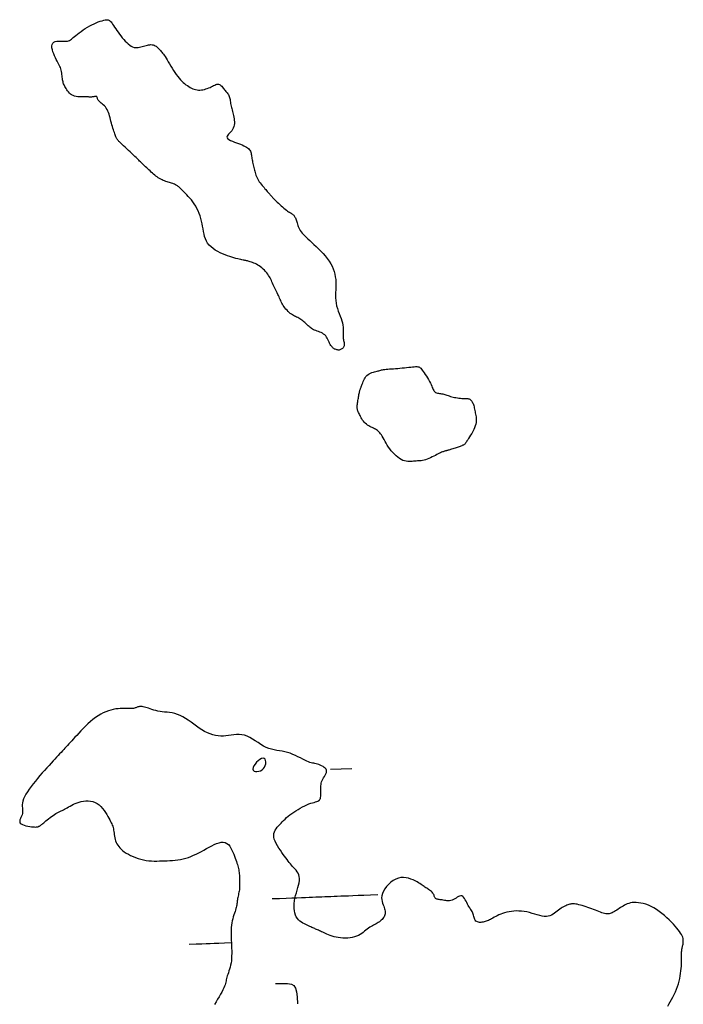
# Model space of a CAD drawing. Header units: millimetres. Extents: x 32690613 to 32693367, y 5343692 to 5344708.
# Tile 780 of 1009: x 32693176 to 32693207, y 5343997 to 5344043. Entities that reach past the tile are written whole.
import ezdxf

# ---------------------------------------------------------------- set-up
doc = ezdxf.new("R2010")
doc.units = ezdxf.units.MM
doc.header["$LTSCALE"] = 20
doc.layers.add('02-DGM_HL_492.50', color=92, linetype='Continuous')
doc.layers.add('02-DGM_HL_493.00', color=102, linetype='Continuous')

msp = doc.modelspace()

# ---------------------------------------------------------------- linework, layer by layer
at = {"layer": '02-DGM_HL_492.50', "elevation": 492.5, "flags": 128}
for points in [[(32693179.702, 5344043.235), (32693179.759, 5344043.244), (32693179.807, 5344043.246), (32693179.848, 5344043.241), (32693179.884, 5344043.229), (32693179.917, 5344043.208), (32693179.948, 5344043.179), (32693179.981, 5344043.141), (32693180.017, 5344043.094), (32693180.057, 5344043.037), (32693180.102, 5344042.972), (32693180.151, 5344042.899), (32693180.203, 5344042.821), (32693180.26, 5344042.739), (32693180.319, 5344042.654), (32693180.381, 5344042.568), (32693180.446, 5344042.481), (32693180.513, 5344042.396), (32693180.582, 5344042.314), (32693180.651, 5344042.236), (32693180.722, 5344042.164), (32693180.793, 5344042.099), (32693180.864, 5344042.042), (32693180.934, 5344041.996), (32693181.002, 5344041.961), (32693181.07, 5344041.938), (32693181.136, 5344041.927), (32693181.2, 5344041.926), (32693181.264, 5344041.931), (32693181.327, 5344041.943), (32693181.389, 5344041.96), (32693181.451, 5344041.978), (32693181.513, 5344041.998), (32693181.575, 5344042.016), (32693181.636, 5344042.033), (32693181.697, 5344042.047), (32693181.756, 5344042.058), (32693181.814, 5344042.065), (32693181.87, 5344042.067), (32693181.923, 5344042.064), (32693181.973, 5344042.055), (32693182.021, 5344042.04), (32693182.065, 5344042.018), (32693182.107, 5344041.992), (32693182.146, 5344041.962), (32693182.183, 5344041.929), (32693182.219, 5344041.893), (32693182.253, 5344041.857), (32693182.286, 5344041.82), (32693182.318, 5344041.784), (32693182.351, 5344041.748), (32693182.384, 5344041.709), (32693182.418, 5344041.666), (32693182.454, 5344041.618), (32693182.493, 5344041.564), (32693182.535, 5344041.501), (32693182.582, 5344041.429), (32693182.633, 5344041.346), (32693182.687, 5344041.254), (32693182.746, 5344041.156), (32693182.807, 5344041.054), (32693182.87, 5344040.95), (32693182.935, 5344040.847), (32693183.001, 5344040.746), (32693183.067, 5344040.652), (32693183.133, 5344040.564), (32693183.199, 5344040.484), (32693183.264, 5344040.411), (32693183.329, 5344040.344), (32693183.394, 5344040.283), (32693183.459, 5344040.227), (32693183.523, 5344040.176), (32693183.588, 5344040.13), (32693183.652, 5344040.087), (32693183.716, 5344040.049), (32693183.781, 5344040.016), (32693183.846, 5344039.987), (32693183.911, 5344039.963), (32693183.977, 5344039.945), (32693184.045, 5344039.932), (32693184.113, 5344039.925), (32693184.182, 5344039.925), (32693184.253, 5344039.93), (32693184.323, 5344039.94), (32693184.393, 5344039.955), (32693184.462, 5344039.974), (32693184.53, 5344039.997), (32693184.595, 5344040.022), (32693184.658, 5344040.049), (32693184.718, 5344040.078), (32693184.775, 5344040.108), (32693184.829, 5344040.135), (32693184.88, 5344040.16), (32693184.929, 5344040.18), (32693184.975, 5344040.195), (32693185.019, 5344040.201), (32693185.061, 5344040.199), (32693185.101, 5344040.186), (32693185.14, 5344040.164), (32693185.176, 5344040.134), (32693185.212, 5344040.099), (32693185.247, 5344040.06), (32693185.281, 5344040.018), (32693185.314, 5344039.976), (32693185.347, 5344039.935), (32693185.379, 5344039.895), (32693185.412, 5344039.858), (32693185.443, 5344039.821), (32693185.472, 5344039.785), (32693185.5, 5344039.748), (32693185.526, 5344039.709), (32693185.548, 5344039.668), (32693185.567, 5344039.623), (32693185.583, 5344039.575), (32693185.596, 5344039.524), (32693185.606, 5344039.469), (32693185.616, 5344039.412), (32693185.624, 5344039.352), (32693185.633, 5344039.292), (32693185.643, 5344039.23), (32693185.655, 5344039.168), (32693185.669, 5344039.106), (32693185.685, 5344039.044), (32693185.702, 5344038.981), (32693185.72, 5344038.917), (32693185.738, 5344038.852), (32693185.756, 5344038.785), (32693185.772, 5344038.716), (32693185.786, 5344038.645), (32693185.798, 5344038.571), (32693185.806, 5344038.496), (32693185.81, 5344038.42), (32693185.809, 5344038.344), (32693185.8, 5344038.269), (32693185.784, 5344038.195), (32693185.76, 5344038.125), (32693185.726, 5344038.059), (32693185.682, 5344037.997), (32693185.632, 5344037.94), (32693185.581, 5344037.886), (32693185.533, 5344037.836), (32693185.493, 5344037.789), (32693185.464, 5344037.744), (32693185.453, 5344037.701), (32693185.463, 5344037.66), (32693185.498, 5344037.619), (32693185.554, 5344037.58), (32693185.628, 5344037.541), (32693185.714, 5344037.504), (32693185.809, 5344037.467), (32693185.907, 5344037.431), (32693186.005, 5344037.396), (32693186.098, 5344037.362), (32693186.182, 5344037.328), (32693186.257, 5344037.295), (32693186.324, 5344037.261), (32693186.382, 5344037.227), (32693186.433, 5344037.192), (32693186.476, 5344037.156), (32693186.513, 5344037.119), (32693186.542, 5344037.079), (32693186.566, 5344037.037), (32693186.585, 5344036.993), (32693186.599, 5344036.947), (32693186.61, 5344036.899), (32693186.619, 5344036.849), (32693186.626, 5344036.797), (32693186.633, 5344036.743), (32693186.641, 5344036.688), (32693186.65, 5344036.631), (32693186.661, 5344036.573), (32693186.673, 5344036.514), (32693186.686, 5344036.454), (32693186.699, 5344036.393), (32693186.714, 5344036.332), (32693186.728, 5344036.27), (32693186.743, 5344036.208), (32693186.758, 5344036.146), (32693186.774, 5344036.085), (32693186.791, 5344036.023), (32693186.809, 5344035.961), (32693186.83, 5344035.899), (32693186.854, 5344035.837), (32693186.881, 5344035.776), (32693186.913, 5344035.715), (32693186.949, 5344035.654), (32693186.988, 5344035.593), (32693187.03, 5344035.534), (32693187.075, 5344035.475), (32693187.12, 5344035.419), (32693187.165, 5344035.365), (32693187.209, 5344035.313), (32693187.251, 5344035.265), (32693187.29, 5344035.219), (32693187.327, 5344035.177), (32693187.361, 5344035.137), (32693187.394, 5344035.1), (32693187.424, 5344035.065), (32693187.453, 5344035.031), (32693187.48, 5344034.999), (32693187.507, 5344034.969), (32693187.533, 5344034.939), (32693187.559, 5344034.909), (32693187.587, 5344034.878), (32693187.616, 5344034.846), (32693187.649, 5344034.811), (32693187.685, 5344034.773), (32693187.727, 5344034.731), (32693187.774, 5344034.685), (32693187.828, 5344034.633), (32693187.887, 5344034.577), (32693187.95, 5344034.518), (32693188.015, 5344034.459), (32693188.081, 5344034.401), (32693188.146, 5344034.345), (32693188.209, 5344034.293), (32693188.269, 5344034.247), (32693188.323, 5344034.208), (32693188.373, 5344034.176), (32693188.418, 5344034.148), (32693188.459, 5344034.123), (32693188.496, 5344034.101), (32693188.529, 5344034.08), (32693188.559, 5344034.059), (32693188.587, 5344034.036), (32693188.611, 5344034.01), (32693188.634, 5344033.982), (32693188.654, 5344033.951), (32693188.673, 5344033.917), (32693188.691, 5344033.88), (32693188.707, 5344033.839), (32693188.723, 5344033.796), (32693188.738, 5344033.749), (32693188.754, 5344033.699), (32693188.77, 5344033.646), (32693188.788, 5344033.59), (32693188.807, 5344033.532), (32693188.83, 5344033.473), (32693188.857, 5344033.413), (32693188.889, 5344033.352), (32693188.925, 5344033.291), (32693188.969, 5344033.23), (32693189.018, 5344033.169), (32693189.074, 5344033.105), (32693189.138, 5344033.039), (32693189.208, 5344032.969), (32693189.286, 5344032.895), (32693189.371, 5344032.815), (32693189.465, 5344032.729), (32693189.566, 5344032.635), (32693189.672, 5344032.535), (32693189.782, 5344032.429), (32693189.892, 5344032.318), (32693190, 5344032.203), (32693190.103, 5344032.085), (32693190.2, 5344031.965), (32693190.287, 5344031.843), (32693190.362, 5344031.721), (32693190.426, 5344031.599), (32693190.479, 5344031.476), (32693190.521, 5344031.352), (32693190.555, 5344031.228), (32693190.579, 5344031.104), (32693190.595, 5344030.98), (32693190.603, 5344030.855), (32693190.605, 5344030.73), (32693190.602, 5344030.605), (32693190.597, 5344030.479), (32693190.592, 5344030.354), (32693190.588, 5344030.229), (32693190.59, 5344030.104), (32693190.598, 5344029.979), (32693190.615, 5344029.855), (32693190.642, 5344029.731), (32693190.678, 5344029.608), (32693190.72, 5344029.486), (32693190.765, 5344029.367), (32693190.81, 5344029.25), (32693190.853, 5344029.137), (32693190.89, 5344029.027), (32693190.92, 5344028.921), (32693190.94, 5344028.821), (32693190.951, 5344028.725), (32693190.956, 5344028.634), (32693190.955, 5344028.548), (32693190.952, 5344028.467), (32693190.948, 5344028.391), (32693190.946, 5344028.32), (32693190.946, 5344028.255), (32693190.951, 5344028.195), (32693190.959, 5344028.14), (32693190.969, 5344028.09), (32693190.98, 5344028.043), (32693190.99, 5344027.999), (32693190.999, 5344027.958), (32693191.003, 5344027.919), (32693191.002, 5344027.882), (32693190.995, 5344027.846), (32693190.983, 5344027.812), (32693190.965, 5344027.779), (32693190.943, 5344027.749), (32693190.918, 5344027.722), (32693190.89, 5344027.698), (32693190.861, 5344027.677), (32693190.83, 5344027.661), (32693190.799, 5344027.65), (32693190.768, 5344027.643), (32693190.737, 5344027.64), (32693190.706, 5344027.641), (32693190.674, 5344027.645), (32693190.643, 5344027.653), (32693190.611, 5344027.663), (32693190.579, 5344027.677), (32693190.547, 5344027.692), (32693190.516, 5344027.711), (32693190.484, 5344027.733), (32693190.453, 5344027.758), (32693190.423, 5344027.788), (32693190.393, 5344027.823), (32693190.364, 5344027.863), (32693190.337, 5344027.909), (32693190.31, 5344027.961), (32693190.284, 5344028.017), (32693190.257, 5344028.077), (32693190.229, 5344028.137), (32693190.197, 5344028.197), (32693190.163, 5344028.255), (32693190.123, 5344028.309), (32693190.077, 5344028.358), (32693190.026, 5344028.399), (32693189.969, 5344028.435), (32693189.908, 5344028.465), (32693189.845, 5344028.491), (32693189.781, 5344028.515), (32693189.718, 5344028.537), (32693189.658, 5344028.559), (32693189.602, 5344028.581), (32693189.55, 5344028.605), (32693189.503, 5344028.63), (32693189.46, 5344028.658), (32693189.419, 5344028.687), (32693189.379, 5344028.718), (32693189.341, 5344028.751), (32693189.302, 5344028.785), (32693189.263, 5344028.822), (32693189.221, 5344028.86), (32693189.178, 5344028.9), (32693189.133, 5344028.94), (32693189.087, 5344028.979), (32693189.04, 5344029.018), (32693188.993, 5344029.055), (32693188.945, 5344029.089), (32693188.897, 5344029.12), (32693188.849, 5344029.148), (32693188.801, 5344029.173), (32693188.752, 5344029.197), (32693188.704, 5344029.22), (32693188.655, 5344029.244), (32693188.606, 5344029.27), (32693188.555, 5344029.3), (32693188.504, 5344029.334), (32693188.452, 5344029.374), (32693188.399, 5344029.419), (32693188.347, 5344029.468), (32693188.296, 5344029.521), (32693188.247, 5344029.576), (32693188.201, 5344029.632), (32693188.158, 5344029.69), (32693188.118, 5344029.748), (32693188.083, 5344029.805), (32693188.053, 5344029.862), (32693188.025, 5344029.919), (32693187.999, 5344029.976), (32693187.974, 5344030.034), (32693187.949, 5344030.092), (32693187.924, 5344030.151), (32693187.898, 5344030.212), (32693187.869, 5344030.274), (32693187.838, 5344030.338), (32693187.806, 5344030.402), (32693187.773, 5344030.468), (32693187.74, 5344030.533), (32693187.707, 5344030.599), (32693187.674, 5344030.665), (32693187.643, 5344030.73), (32693187.613, 5344030.795), (32693187.585, 5344030.858), (32693187.556, 5344030.921), (32693187.527, 5344030.984), (32693187.495, 5344031.046), (32693187.461, 5344031.107), (32693187.424, 5344031.169), (32693187.383, 5344031.23), (32693187.336, 5344031.29), (32693187.285, 5344031.35), (32693187.23, 5344031.408), (32693187.172, 5344031.465), (32693187.111, 5344031.518), (32693187.049, 5344031.568), (32693186.985, 5344031.615), (32693186.921, 5344031.656), (32693186.857, 5344031.693), (32693186.794, 5344031.725), (32693186.732, 5344031.752), (32693186.673, 5344031.776), (32693186.615, 5344031.796), (32693186.561, 5344031.813), (32693186.51, 5344031.827), (32693186.464, 5344031.839), (32693186.422, 5344031.849), (32693186.382, 5344031.857), (32693186.344, 5344031.865), (32693186.306, 5344031.873), (32693186.265, 5344031.881), (32693186.22, 5344031.89), (32693186.169, 5344031.9), (32693186.11, 5344031.913), (32693186.043, 5344031.928), (32693185.966, 5344031.947), (32693185.882, 5344031.968), (32693185.79, 5344031.993), (32693185.692, 5344032.023), (32693185.589, 5344032.056), (32693185.48, 5344032.094), (32693185.368, 5344032.137), (32693185.252, 5344032.186), (32693185.136, 5344032.239), (32693185.02, 5344032.299), (32693184.909, 5344032.364), (32693184.803, 5344032.436), (32693184.706, 5344032.514), (32693184.619, 5344032.599), (32693184.546, 5344032.691), (32693184.487, 5344032.791), (32693184.44, 5344032.896), (32693184.404, 5344033.007), (32693184.376, 5344033.123), (32693184.353, 5344033.242), (32693184.332, 5344033.363), (32693184.311, 5344033.487), (32693184.287, 5344033.611), (32693184.259, 5344033.734), (32693184.226, 5344033.857), (32693184.187, 5344033.979), (32693184.143, 5344034.098), (32693184.094, 5344034.215), (32693184.04, 5344034.328), (32693183.981, 5344034.437), (32693183.917, 5344034.541), (32693183.849, 5344034.64), (32693183.777, 5344034.733), (32693183.703, 5344034.821), (32693183.629, 5344034.902), (32693183.557, 5344034.977), (32693183.489, 5344035.046), (32693183.425, 5344035.108), (32693183.369, 5344035.163), (32693183.32, 5344035.211), (32693183.278, 5344035.253), (32693183.242, 5344035.289), (32693183.21, 5344035.321), (32693183.181, 5344035.348), (32693183.152, 5344035.373), (32693183.124, 5344035.394), (32693183.093, 5344035.414), (32693183.059, 5344035.434), (32693183.022, 5344035.452), (32693182.982, 5344035.47), (32693182.94, 5344035.487), (32693182.894, 5344035.505), (32693182.846, 5344035.522), (32693182.795, 5344035.539), (32693182.742, 5344035.556), (32693182.687, 5344035.573), (32693182.629, 5344035.591), (32693182.571, 5344035.611), (32693182.511, 5344035.632), (32693182.451, 5344035.655), (32693182.391, 5344035.681), (32693182.331, 5344035.71), (32693182.272, 5344035.742), (32693182.214, 5344035.778), (32693182.157, 5344035.817), (32693182.1, 5344035.86), (32693182.045, 5344035.905), (32693181.99, 5344035.952), (32693181.935, 5344036), (32693181.881, 5344036.05), (32693181.827, 5344036.1), (32693181.773, 5344036.15), (32693181.72, 5344036.199), (32693181.667, 5344036.248), (32693181.616, 5344036.295), (32693181.567, 5344036.341), (32693181.521, 5344036.385), (32693181.477, 5344036.427), (32693181.438, 5344036.465), (32693181.401, 5344036.501), (32693181.367, 5344036.535), (32693181.334, 5344036.569), (32693181.299, 5344036.604), (32693181.261, 5344036.642), (32693181.218, 5344036.685), (32693181.169, 5344036.733), (32693181.111, 5344036.789), (32693181.043, 5344036.853), (32693180.968, 5344036.924), (32693180.888, 5344036.999), (32693180.806, 5344037.075), (32693180.725, 5344037.151), (32693180.647, 5344037.224), (32693180.574, 5344037.29), (32693180.511, 5344037.349), (32693180.458, 5344037.398), (32693180.415, 5344037.438), (32693180.38, 5344037.471), (32693180.353, 5344037.498), (32693180.331, 5344037.521), (32693180.313, 5344037.541), (32693180.298, 5344037.56), (32693180.285, 5344037.58), (32693180.271, 5344037.601), (32693180.258, 5344037.625), (32693180.244, 5344037.652), (32693180.229, 5344037.684), (32693180.213, 5344037.719), (32693180.197, 5344037.76), (32693180.179, 5344037.806), (32693180.16, 5344037.858), (32693180.14, 5344037.917), (32693180.118, 5344037.982), (32693180.095, 5344038.051), (32693180.072, 5344038.126), (32693180.048, 5344038.203), (32693180.024, 5344038.284), (32693180.001, 5344038.366), (32693179.978, 5344038.45), (32693179.956, 5344038.534), (32693179.934, 5344038.618), (32693179.911, 5344038.701), (32693179.886, 5344038.781), (32693179.86, 5344038.859), (32693179.83, 5344038.933), (32693179.796, 5344039.002), (32693179.758, 5344039.066), (32693179.714, 5344039.124), (32693179.667, 5344039.176), (32693179.618, 5344039.224), (32693179.568, 5344039.268), (32693179.52, 5344039.308), (32693179.476, 5344039.345), (32693179.436, 5344039.381), (32693179.403, 5344039.415), (32693179.378, 5344039.448), (32693179.36, 5344039.48), (32693179.347, 5344039.511), (32693179.338, 5344039.539), (32693179.33, 5344039.564), (32693179.324, 5344039.585), (32693179.316, 5344039.603), (32693179.305, 5344039.615), (32693179.29, 5344039.622), (32693179.271, 5344039.625), (32693179.249, 5344039.625), (32693179.224, 5344039.621), (32693179.198, 5344039.616), (32693179.17, 5344039.61), (32693179.142, 5344039.604), (32693179.113, 5344039.599), (32693179.086, 5344039.596), (32693179.057, 5344039.594), (32693179.027, 5344039.593), (32693178.994, 5344039.594), (32693178.956, 5344039.594), (32693178.913, 5344039.595), (32693178.863, 5344039.595), (32693178.805, 5344039.596), (32693178.738, 5344039.595), (32693178.664, 5344039.595), (32693178.585, 5344039.596), (32693178.503, 5344039.599), (32693178.42, 5344039.607), (32693178.338, 5344039.619), (32693178.26, 5344039.637), (32693178.188, 5344039.663), (32693178.122, 5344039.696), (32693178.064, 5344039.736), (32693178.012, 5344039.782), (32693177.967, 5344039.832), (32693177.926, 5344039.884), (32693177.89, 5344039.937), (32693177.858, 5344039.989), (32693177.83, 5344040.04), (32693177.804, 5344040.087), (32693177.781, 5344040.132), (32693177.761, 5344040.176), (32693177.743, 5344040.219), (32693177.727, 5344040.263), (32693177.713, 5344040.309), (32693177.701, 5344040.358), (32693177.691, 5344040.411), (32693177.683, 5344040.468), (32693177.675, 5344040.529), (32693177.667, 5344040.593), (32693177.659, 5344040.66), (32693177.65, 5344040.726), (32693177.639, 5344040.793), (32693177.625, 5344040.859), (32693177.608, 5344040.922), (32693177.587, 5344040.982), (32693177.562, 5344041.041), (32693177.534, 5344041.1), (32693177.503, 5344041.16), (32693177.469, 5344041.223), (32693177.432, 5344041.29), (32693177.394, 5344041.364), (32693177.354, 5344041.446), (32693177.313, 5344041.536), (32693177.273, 5344041.632), (32693177.238, 5344041.73), (32693177.21, 5344041.828), (32693177.192, 5344041.921), (32693177.187, 5344042.007), (32693177.197, 5344042.081), (32693177.227, 5344042.141), (32693177.276, 5344042.185), (32693177.343, 5344042.213), (32693177.423, 5344042.229), (32693177.511, 5344042.236), (32693177.603, 5344042.237), (32693177.694, 5344042.235), (32693177.781, 5344042.232), (32693177.858, 5344042.233), (32693177.924, 5344042.238), (32693177.978, 5344042.25), (32693178.025, 5344042.267), (32693178.068, 5344042.291), (32693178.109, 5344042.321), (32693178.152, 5344042.357), (32693178.2, 5344042.399), (32693178.255, 5344042.448), (32693178.321, 5344042.504), (32693178.396, 5344042.565), (32693178.48, 5344042.629), (32693178.57, 5344042.695), (32693178.666, 5344042.763), (32693178.766, 5344042.829), (32693178.869, 5344042.893), (32693178.974, 5344042.953), (32693179.079, 5344043.008), (32693179.183, 5344043.058), (32693179.284, 5344043.102), (32693179.381, 5344043.14), (32693179.472, 5344043.173), (32693179.557, 5344043.2), (32693179.634, 5344043.22)], [(32693194.373, 5344026.858), (32693194.43, 5344026.859), (32693194.477, 5344026.856), (32693194.517, 5344026.847), (32693194.552, 5344026.832), (32693194.584, 5344026.81), (32693194.615, 5344026.78), (32693194.648, 5344026.741), (32693194.686, 5344026.693), (32693194.729, 5344026.634), (32693194.777, 5344026.566), (32693194.828, 5344026.491), (32693194.881, 5344026.411), (32693194.933, 5344026.329), (32693194.983, 5344026.246), (32693195.03, 5344026.164), (32693195.071, 5344026.085), (32693195.105, 5344026.011), (32693195.134, 5344025.943), (32693195.159, 5344025.881), (32693195.182, 5344025.824), (32693195.204, 5344025.774), (32693195.227, 5344025.73), (32693195.252, 5344025.693), (32693195.282, 5344025.663), (32693195.317, 5344025.64), (32693195.357, 5344025.623), (32693195.401, 5344025.61), (32693195.448, 5344025.601), (32693195.498, 5344025.593), (32693195.548, 5344025.587), (32693195.6, 5344025.58), (32693195.651, 5344025.571), (32693195.701, 5344025.559), (32693195.75, 5344025.544), (32693195.8, 5344025.528), (32693195.851, 5344025.51), (32693195.903, 5344025.491), (32693195.957, 5344025.473), (32693196.015, 5344025.454), (32693196.076, 5344025.437), (32693196.141, 5344025.421), (32693196.209, 5344025.407), (32693196.279, 5344025.394), (32693196.35, 5344025.383), (32693196.42, 5344025.374), (32693196.488, 5344025.367), (32693196.553, 5344025.361), (32693196.613, 5344025.357), (32693196.667, 5344025.355), (32693196.717, 5344025.354), (32693196.761, 5344025.352), (32693196.801, 5344025.351), (32693196.837, 5344025.348), (32693196.871, 5344025.342), (32693196.901, 5344025.334), (32693196.929, 5344025.321), (32693196.956, 5344025.304), (32693196.981, 5344025.283), (32693197.004, 5344025.257), (32693197.026, 5344025.227), (32693197.047, 5344025.193), (32693197.066, 5344025.154), (32693197.084, 5344025.112), (32693197.101, 5344025.066), (32693197.116, 5344025.017), (32693197.131, 5344024.964), (32693197.144, 5344024.909), (32693197.157, 5344024.852), (32693197.169, 5344024.792), (32693197.181, 5344024.732), (32693197.193, 5344024.67), (32693197.204, 5344024.608), (32693197.215, 5344024.546), (32693197.225, 5344024.483), (32693197.233, 5344024.419), (32693197.236, 5344024.353), (32693197.235, 5344024.284), (32693197.228, 5344024.213), (32693197.213, 5344024.137), (32693197.19, 5344024.057), (32693197.157, 5344023.972), (32693197.117, 5344023.885), (32693197.071, 5344023.796), (32693197.022, 5344023.708), (32693196.971, 5344023.623), (32693196.921, 5344023.543), (32693196.875, 5344023.47), (32693196.833, 5344023.405), (32693196.798, 5344023.351), (32693196.77, 5344023.307), (32693196.746, 5344023.271), (32693196.725, 5344023.242), (32693196.707, 5344023.218), (32693196.69, 5344023.2), (32693196.672, 5344023.184), (32693196.653, 5344023.17), (32693196.631, 5344023.157), (32693196.607, 5344023.144), (32693196.579, 5344023.132), (32693196.548, 5344023.119), (32693196.513, 5344023.106), (32693196.475, 5344023.092), (32693196.433, 5344023.078), (32693196.388, 5344023.062), (32693196.339, 5344023.045), (32693196.287, 5344023.027), (32693196.233, 5344023.009), (32693196.179, 5344022.991), (32693196.126, 5344022.974), (32693196.074, 5344022.957), (32693196.026, 5344022.942), (32693195.982, 5344022.929), (32693195.944, 5344022.918), (32693195.91, 5344022.909), (32693195.88, 5344022.901), (32693195.852, 5344022.895), (32693195.827, 5344022.889), (32693195.803, 5344022.884), (32693195.779, 5344022.878), (32693195.755, 5344022.872), (32693195.729, 5344022.864), (32693195.701, 5344022.855), (32693195.67, 5344022.843), (32693195.635, 5344022.829), (32693195.596, 5344022.813), (32693195.551, 5344022.792), (32693195.5, 5344022.768), (32693195.442, 5344022.739), (32693195.378, 5344022.706), (32693195.307, 5344022.669), (32693195.231, 5344022.631), (32693195.153, 5344022.592), (32693195.073, 5344022.554), (32693194.993, 5344022.518), (32693194.915, 5344022.487), (32693194.84, 5344022.46), (32693194.769, 5344022.441), (32693194.702, 5344022.427), (32693194.639, 5344022.417), (32693194.577, 5344022.411), (32693194.517, 5344022.408), (32693194.457, 5344022.405), (32693194.397, 5344022.402), (32693194.336, 5344022.398), (32693194.272, 5344022.392), (32693194.207, 5344022.386), (32693194.139, 5344022.38), (32693194.07, 5344022.378), (32693193.998, 5344022.38), (32693193.924, 5344022.389), (32693193.848, 5344022.406), (32693193.771, 5344022.433), (32693193.691, 5344022.471), (32693193.61, 5344022.52), (32693193.53, 5344022.578), (32693193.45, 5344022.645), (32693193.371, 5344022.719), (32693193.295, 5344022.799), (32693193.222, 5344022.883), (32693193.154, 5344022.971), (32693193.09, 5344023.061), (32693193.031, 5344023.152), (32693192.977, 5344023.242), (32693192.926, 5344023.33), (32693192.879, 5344023.415), (32693192.834, 5344023.495), (32693192.792, 5344023.568), (32693192.753, 5344023.633), (32693192.715, 5344023.69), (32693192.677, 5344023.738), (32693192.64, 5344023.78), (32693192.603, 5344023.816), (32693192.564, 5344023.847), (32693192.523, 5344023.875), (32693192.479, 5344023.901), (32693192.432, 5344023.926), (32693192.381, 5344023.952), (32693192.327, 5344023.978), (32693192.271, 5344024.005), (32693192.214, 5344024.035), (32693192.156, 5344024.067), (32693192.1, 5344024.102), (32693192.046, 5344024.14), (32693191.996, 5344024.183), (32693191.949, 5344024.23), (32693191.907, 5344024.281), (32693191.868, 5344024.334), (32693191.833, 5344024.389), (32693191.8, 5344024.444), (32693191.771, 5344024.498), (32693191.745, 5344024.55), (32693191.72, 5344024.599), (32693191.698, 5344024.644), (32693191.678, 5344024.687), (32693191.66, 5344024.727), (32693191.645, 5344024.766), (32693191.633, 5344024.805), (32693191.623, 5344024.845), (32693191.617, 5344024.887), (32693191.613, 5344024.932), (32693191.613, 5344024.98), (32693191.616, 5344025.032), (32693191.621, 5344025.087), (32693191.628, 5344025.144), (32693191.636, 5344025.202), (32693191.646, 5344025.261), (32693191.656, 5344025.319), (32693191.667, 5344025.377), (32693191.677, 5344025.434), (32693191.687, 5344025.488), (32693191.697, 5344025.541), (32693191.706, 5344025.59), (32693191.716, 5344025.636), (32693191.725, 5344025.679), (32693191.735, 5344025.718), (32693191.744, 5344025.752), (32693191.753, 5344025.781), (32693191.762, 5344025.807), (32693191.772, 5344025.832), (32693191.783, 5344025.856), (32693191.794, 5344025.883), (32693191.806, 5344025.912), (32693191.82, 5344025.947), (32693191.835, 5344025.988), (32693191.852, 5344026.038), (32693191.871, 5344026.093), (32693191.894, 5344026.153), (32693191.92, 5344026.215), (32693191.95, 5344026.278), (32693191.985, 5344026.338), (32693192.026, 5344026.394), (32693192.073, 5344026.445), (32693192.126, 5344026.488), (32693192.185, 5344026.523), (32693192.247, 5344026.553), (32693192.311, 5344026.577), (32693192.375, 5344026.597), (32693192.437, 5344026.614), (32693192.496, 5344026.628), (32693192.55, 5344026.642), (32693192.598, 5344026.654), (32693192.642, 5344026.667), (32693192.683, 5344026.679), (32693192.723, 5344026.69), (32693192.765, 5344026.701), (32693192.81, 5344026.711), (32693192.86, 5344026.72), (32693192.918, 5344026.728), (32693192.985, 5344026.735), (32693193.06, 5344026.742), (32693193.143, 5344026.748), (32693193.232, 5344026.755), (32693193.326, 5344026.761), (32693193.425, 5344026.768), (32693193.527, 5344026.776), (32693193.631, 5344026.785), (32693193.737, 5344026.795), (32693193.842, 5344026.806), (32693193.946, 5344026.818), (32693194.045, 5344026.829), (32693194.139, 5344026.839), (32693194.227, 5344026.848), (32693194.305, 5344026.854)]]:
    msp.add_lwpolyline(points, close=True, dxfattribs=at)
at = {"layer": '02-DGM_HL_493.00', "elevation": 493, "flags": 128}
for points in [[(32693206.284, 5343996.65), (32693206.339, 5343996.746), (32693206.398, 5343996.851), (32693206.46, 5343996.964), (32693206.523, 5343997.082), (32693206.585, 5343997.205), (32693206.644, 5343997.331), (32693206.697, 5343997.458), (32693206.745, 5343997.585), (32693206.785, 5343997.711), (32693206.82, 5343997.836), (32693206.849, 5343997.96), (32693206.873, 5343998.081), (32693206.892, 5343998.2), (32693206.907, 5343998.317), (32693206.919, 5343998.43), (32693206.927, 5343998.54), (32693206.932, 5343998.645), (32693206.935, 5343998.746), (32693206.936, 5343998.841), (32693206.937, 5343998.93), (32693206.937, 5343999.012), (32693206.937, 5343999.087), (32693206.938, 5343999.154), (32693206.94, 5343999.212), (32693206.944, 5343999.264), (32693206.948, 5343999.309), (32693206.954, 5343999.35), (32693206.961, 5343999.389), (32693206.968, 5343999.425), (32693206.977, 5343999.462), (32693206.986, 5343999.5), (32693206.996, 5343999.541), (32693207.005, 5343999.585), (32693207.013, 5343999.631), (32693207.018, 5343999.68), (32693207.02, 5343999.732), (32693207.016, 5343999.787), (32693207.007, 5343999.844), (32693206.99, 5343999.905), (32693206.966, 5343999.968), (32693206.933, 5344000.034), (32693206.892, 5344000.104), (32693206.842, 5344000.178), (32693206.783, 5344000.256), (32693206.715, 5344000.339), (32693206.638, 5344000.428), (32693206.552, 5344000.521), (32693206.456, 5344000.62), (32693206.351, 5344000.723), (32693206.24, 5344000.827), (32693206.123, 5344000.931), (32693206.001, 5344001.031), (32693205.876, 5344001.127), (32693205.749, 5344001.215), (32693205.621, 5344001.294), (32693205.493, 5344001.361), (32693205.367, 5344001.417), (32693205.243, 5344001.463), (32693205.123, 5344001.498), (32693205.007, 5344001.524), (32693204.896, 5344001.541), (32693204.791, 5344001.549), (32693204.693, 5344001.549), (32693204.604, 5344001.542), (32693204.521, 5344001.528), (32693204.444, 5344001.508), (32693204.373, 5344001.483), (32693204.305, 5344001.454), (32693204.241, 5344001.42), (32693204.179, 5344001.384), (32693204.118, 5344001.346), (32693204.057, 5344001.307), (32693203.996, 5344001.267), (32693203.936, 5344001.228), (32693203.877, 5344001.189), (32693203.819, 5344001.153), (32693203.763, 5344001.119), (32693203.708, 5344001.09), (32693203.656, 5344001.064), (32693203.606, 5344001.044), (32693203.557, 5344001.029), (32693203.509, 5344001.019), (32693203.46, 5344001.015), (32693203.41, 5344001.015), (32693203.357, 5344001.021), (32693203.3, 5344001.032), (32693203.24, 5344001.048), (32693203.174, 5344001.069), (32693203.103, 5344001.094), (32693203.028, 5344001.122), (32693202.949, 5344001.153), (32693202.867, 5344001.186), (32693202.781, 5344001.22), (32693202.694, 5344001.254), (32693202.605, 5344001.287), (32693202.515, 5344001.319), (32693202.424, 5344001.35), (32693202.335, 5344001.378), (32693202.248, 5344001.404), (32693202.164, 5344001.427), (32693202.085, 5344001.447), (32693202.011, 5344001.463), (32693201.944, 5344001.475), (32693201.885, 5344001.483), (32693201.832, 5344001.487), (32693201.785, 5344001.487), (32693201.741, 5344001.483), (32693201.699, 5344001.476), (32693201.657, 5344001.465), (32693201.615, 5344001.452), (32693201.57, 5344001.436), (32693201.522, 5344001.417), (32693201.471, 5344001.396), (32693201.417, 5344001.371), (32693201.36, 5344001.343), (32693201.302, 5344001.312), (32693201.242, 5344001.276), (32693201.182, 5344001.237), (32693201.121, 5344001.193), (32693201.06, 5344001.145), (32693200.999, 5344001.095), (32693200.935, 5344001.045), (32693200.868, 5344000.998), (32693200.797, 5344000.956), (32693200.721, 5344000.922), (32693200.639, 5344000.898), (32693200.549, 5344000.887), (32693200.452, 5344000.891), (32693200.347, 5344000.907), (32693200.235, 5344000.932), (32693200.119, 5344000.964), (32693199.999, 5344001), (32693199.875, 5344001.037), (32693199.75, 5344001.071), (32693199.624, 5344001.101), (32693199.498, 5344001.124), (32693199.373, 5344001.139), (32693199.25, 5344001.147), (32693199.128, 5344001.148), (32693199.01, 5344001.143), (32693198.895, 5344001.131), (32693198.785, 5344001.114), (32693198.679, 5344001.092), (32693198.578, 5344001.065), (32693198.483, 5344001.034), (32693198.393, 5344000.999), (32693198.309, 5344000.963), (32693198.229, 5344000.925), (32693198.155, 5344000.888), (32693198.086, 5344000.851), (32693198.023, 5344000.816), (32693197.964, 5344000.784), (32693197.909, 5344000.754), (32693197.857, 5344000.728), (32693197.808, 5344000.704), (32693197.76, 5344000.682), (32693197.712, 5344000.663), (32693197.663, 5344000.647), (32693197.613, 5344000.633), (32693197.56, 5344000.622), (32693197.506, 5344000.614), (32693197.451, 5344000.611), (32693197.398, 5344000.611), (32693197.347, 5344000.617), (32693197.3, 5344000.629), (32693197.258, 5344000.648), (32693197.222, 5344000.674), (32693197.193, 5344000.708), (32693197.17, 5344000.748), (32693197.152, 5344000.793), (32693197.137, 5344000.842), (32693197.124, 5344000.893), (32693197.112, 5344000.945), (32693197.098, 5344000.996), (32693197.082, 5344001.044), (32693197.063, 5344001.088), (32693197.041, 5344001.13), (32693197.015, 5344001.171), (32693196.987, 5344001.212), (32693196.957, 5344001.255), (32693196.926, 5344001.301), (32693196.893, 5344001.353), (32693196.86, 5344001.41), (32693196.826, 5344001.475), (32693196.791, 5344001.544), (32693196.756, 5344001.614), (32693196.719, 5344001.681), (32693196.68, 5344001.742), (32693196.639, 5344001.794), (32693196.596, 5344001.834), (32693196.55, 5344001.857), (32693196.501, 5344001.861), (32693196.45, 5344001.85), (32693196.395, 5344001.827), (32693196.339, 5344001.795), (32693196.281, 5344001.758), (32693196.221, 5344001.721), (32693196.161, 5344001.686), (32693196.099, 5344001.658), (32693196.038, 5344001.64), (32693195.976, 5344001.631), (32693195.914, 5344001.628), (32693195.854, 5344001.631), (32693195.794, 5344001.639), (32693195.736, 5344001.648), (32693195.68, 5344001.658), (32693195.626, 5344001.668), (32693195.575, 5344001.675), (32693195.527, 5344001.681), (32693195.482, 5344001.686), (32693195.441, 5344001.692), (32693195.404, 5344001.699), (32693195.371, 5344001.709), (32693195.342, 5344001.722), (32693195.318, 5344001.739), (32693195.298, 5344001.762), (32693195.283, 5344001.789), (32693195.269, 5344001.82), (32693195.256, 5344001.853), (32693195.242, 5344001.889), (32693195.226, 5344001.925), (32693195.207, 5344001.962), (32693195.183, 5344001.998), (32693195.152, 5344002.033), (32693195.116, 5344002.066), (32693195.076, 5344002.098), (32693195.033, 5344002.129), (32693194.988, 5344002.16), (32693194.942, 5344002.19), (32693194.897, 5344002.22), (32693194.853, 5344002.249), (32693194.811, 5344002.279), (32693194.77, 5344002.309), (32693194.728, 5344002.34), (32693194.683, 5344002.373), (32693194.634, 5344002.407), (32693194.578, 5344002.444), (32693194.513, 5344002.483), (32693194.439, 5344002.525), (32693194.354, 5344002.57), (32693194.258, 5344002.615), (32693194.153, 5344002.657), (32693194.042, 5344002.692), (32693193.925, 5344002.717), (32693193.804, 5344002.729), (32693193.681, 5344002.724), (32693193.557, 5344002.699), (32693193.434, 5344002.652), (32693193.314, 5344002.585), (32693193.201, 5344002.502), (32693193.096, 5344002.406), (32693193.001, 5344002.302), (32693192.92, 5344002.193), (32693192.854, 5344002.083), (32693192.807, 5344001.975), (32693192.779, 5344001.872), (32693192.768, 5344001.775), (32693192.772, 5344001.684), (32693192.787, 5344001.599), (32693192.809, 5344001.519), (32693192.835, 5344001.444), (32693192.863, 5344001.375), (32693192.888, 5344001.311), (32693192.909, 5344001.251), (32693192.924, 5344001.196), (32693192.934, 5344001.145), (32693192.938, 5344001.097), (32693192.937, 5344001.051), (32693192.931, 5344001.007), (32693192.92, 5344000.964), (32693192.903, 5344000.922), (32693192.882, 5344000.88), (32693192.855, 5344000.837), (32693192.824, 5344000.795), (32693192.788, 5344000.754), (32693192.749, 5344000.714), (32693192.706, 5344000.676), (32693192.659, 5344000.639), (32693192.61, 5344000.605), (32693192.558, 5344000.573), (32693192.503, 5344000.542), (32693192.447, 5344000.512), (32693192.389, 5344000.481), (32693192.33, 5344000.45), (32693192.269, 5344000.416), (32693192.209, 5344000.378), (32693192.148, 5344000.337), (32693192.087, 5344000.29), (32693192.025, 5344000.24), (32693191.962, 5344000.188), (32693191.895, 5344000.136), (32693191.825, 5344000.084), (32693191.749, 5344000.036), (32693191.668, 5343999.991), (32693191.579, 5343999.953), (32693191.483, 5343999.922), (32693191.38, 5343999.898), (32693191.273, 5343999.881), (32693191.162, 5343999.871), (32693191.05, 5343999.867), (32693190.937, 5343999.869), (32693190.827, 5343999.878), (32693190.72, 5343999.892), (32693190.617, 5343999.911), (32693190.52, 5343999.935), (32693190.428, 5343999.962), (32693190.341, 5343999.991), (32693190.259, 5344000.023), (32693190.182, 5344000.054), (32693190.11, 5344000.085), (32693190.044, 5344000.115), (32693189.983, 5344000.143), (32693189.926, 5344000.168), (32693189.874, 5344000.192), (32693189.825, 5344000.214), (32693189.778, 5344000.235), (32693189.733, 5344000.256), (32693189.69, 5344000.275), (32693189.648, 5344000.294), (32693189.605, 5344000.314), (32693189.562, 5344000.333), (32693189.517, 5344000.353), (32693189.471, 5344000.374), (32693189.422, 5344000.397), (32693189.369, 5344000.42), (32693189.313, 5344000.446), (32693189.251, 5344000.474), (32693189.185, 5344000.504), (32693189.116, 5344000.537), (32693189.045, 5344000.575), (32693188.975, 5344000.619), (32693188.907, 5344000.669), (32693188.843, 5344000.727), (32693188.785, 5344000.794), (32693188.736, 5344000.87), (32693188.696, 5344000.957), (32693188.665, 5344001.054), (32693188.645, 5344001.158), (32693188.633, 5344001.269), (32693188.63, 5344001.386), (32693188.636, 5344001.508), (32693188.651, 5344001.632), (32693188.673, 5344001.757), (32693188.703, 5344001.884), (32693188.738, 5344002.009), (32693188.774, 5344002.132), (32693188.81, 5344002.253), (32693188.842, 5344002.369), (32693188.868, 5344002.48), (32693188.884, 5344002.586), (32693188.887, 5344002.683), (32693188.876, 5344002.773), (32693188.852, 5344002.855), (32693188.817, 5344002.931), (32693188.774, 5344003.002), (32693188.724, 5344003.069), (32693188.67, 5344003.132), (32693188.614, 5344003.194), (32693188.559, 5344003.254), (32693188.506, 5344003.315), (32693188.454, 5344003.376), (32693188.403, 5344003.44), (32693188.351, 5344003.507), (32693188.298, 5344003.577), (32693188.242, 5344003.652), (32693188.183, 5344003.733), (32693188.12, 5344003.821), (32693188.052, 5344003.916), (32693187.981, 5344004.016), (32693187.91, 5344004.12), (32693187.843, 5344004.227), (32693187.783, 5344004.334), (32693187.732, 5344004.439), (32693187.694, 5344004.541), (32693187.671, 5344004.637), (32693187.666, 5344004.727), (32693187.677, 5344004.811), (32693187.702, 5344004.889), (32693187.738, 5344004.963), (32693187.784, 5344005.033), (32693187.837, 5344005.101), (32693187.894, 5344005.167), (32693187.954, 5344005.232), (32693188.014, 5344005.297), (32693188.075, 5344005.362), (32693188.138, 5344005.427), (32693188.204, 5344005.492), (32693188.274, 5344005.557), (32693188.349, 5344005.623), (32693188.429, 5344005.688), (32693188.517, 5344005.754), (32693188.612, 5344005.821), (32693188.712, 5344005.886), (32693188.817, 5344005.949), (32693188.924, 5344006.01), (32693189.031, 5344006.067), (32693189.136, 5344006.119), (32693189.237, 5344006.165), (32693189.333, 5344006.203), (32693189.422, 5344006.234), (32693189.503, 5344006.259), (32693189.577, 5344006.28), (32693189.642, 5344006.299), (32693189.7, 5344006.317), (32693189.75, 5344006.337), (32693189.792, 5344006.36), (32693189.826, 5344006.389), (32693189.853, 5344006.425), (32693189.872, 5344006.468), (32693189.885, 5344006.516), (32693189.892, 5344006.569), (32693189.896, 5344006.626), (32693189.897, 5344006.685), (32693189.896, 5344006.747), (32693189.893, 5344006.809), (32693189.891, 5344006.871), (32693189.89, 5344006.934), (32693189.891, 5344006.997), (32693189.894, 5344007.059), (32693189.902, 5344007.122), (32693189.914, 5344007.185), (32693189.932, 5344007.248), (32693189.957, 5344007.312), (32693189.989, 5344007.376), (32693190.026, 5344007.439), (32693190.064, 5344007.502), (32693190.1, 5344007.564), (32693190.131, 5344007.625), (32693190.154, 5344007.683), (32693190.165, 5344007.739), (32693190.161, 5344007.792), (32693190.14, 5344007.842), (32693190.104, 5344007.889), (32693190.055, 5344007.931), (32693189.998, 5344007.97), (32693189.933, 5344008.005), (32693189.866, 5344008.035), (32693189.798, 5344008.061), (32693189.733, 5344008.081), (32693189.672, 5344008.098), (32693189.614, 5344008.111), (32693189.558, 5344008.123), (32693189.501, 5344008.135), (32693189.442, 5344008.15), (32693189.377, 5344008.169), (32693189.306, 5344008.195), (32693189.226, 5344008.228), (32693189.136, 5344008.271), (32693189.037, 5344008.322), (32693188.929, 5344008.377), (32693188.815, 5344008.435), (32693188.696, 5344008.492), (32693188.573, 5344008.547), (32693188.447, 5344008.596), (32693188.321, 5344008.638), (32693188.195, 5344008.67), (32693188.068, 5344008.695), (32693187.943, 5344008.716), (32693187.817, 5344008.736), (32693187.691, 5344008.759), (32693187.564, 5344008.788), (32693187.438, 5344008.826), (32693187.311, 5344008.876), (32693187.183, 5344008.941), (32693187.055, 5344009.017), (32693186.927, 5344009.099), (32693186.798, 5344009.183), (32693186.67, 5344009.265), (32693186.542, 5344009.339), (32693186.415, 5344009.402), (32693186.288, 5344009.448), (32693186.162, 5344009.475), (32693186.036, 5344009.485), (32693185.911, 5344009.482), (32693185.786, 5344009.47), (32693185.662, 5344009.453), (32693185.538, 5344009.434), (32693185.413, 5344009.418), (32693185.288, 5344009.409), (32693185.163, 5344009.409), (32693185.038, 5344009.42), (32693184.912, 5344009.441), (32693184.786, 5344009.473), (32693184.659, 5344009.515), (32693184.532, 5344009.567), (32693184.404, 5344009.63), (32693184.276, 5344009.703), (32693184.148, 5344009.786), (32693184.019, 5344009.876), (32693183.89, 5344009.97), (32693183.762, 5344010.065), (32693183.633, 5344010.157), (32693183.505, 5344010.244), (32693183.376, 5344010.321), (32693183.249, 5344010.386), (32693183.122, 5344010.436), (32693182.996, 5344010.473), (32693182.872, 5344010.5), (32693182.75, 5344010.519), (32693182.631, 5344010.533), (32693182.515, 5344010.545), (32693182.404, 5344010.556), (32693182.296, 5344010.571), (32693182.194, 5344010.59), (32693182.097, 5344010.613), (32693182.004, 5344010.64), (32693181.917, 5344010.667), (32693181.835, 5344010.695), (32693181.759, 5344010.722), (32693181.688, 5344010.746), (32693181.622, 5344010.767), (32693181.561, 5344010.783), (32693181.505, 5344010.794), (32693181.454, 5344010.801), (32693181.407, 5344010.804), (32693181.364, 5344010.804), (32693181.325, 5344010.801), (32693181.288, 5344010.794), (32693181.254, 5344010.786), (32693181.222, 5344010.775), (32693181.19, 5344010.764), (32693181.158, 5344010.751), (32693181.124, 5344010.739), (32693181.086, 5344010.728), (32693181.042, 5344010.718), (32693180.992, 5344010.711), (32693180.934, 5344010.707), (32693180.867, 5344010.706), (32693180.792, 5344010.707), (32693180.708, 5344010.71), (32693180.617, 5344010.712), (32693180.521, 5344010.713), (32693180.418, 5344010.71), (32693180.312, 5344010.703), (32693180.201, 5344010.689), (32693180.088, 5344010.668), (32693179.972, 5344010.64), (32693179.855, 5344010.603), (32693179.735, 5344010.558), (32693179.615, 5344010.504), (32693179.493, 5344010.441), (32693179.371, 5344010.368), (32693179.25, 5344010.285), (32693179.128, 5344010.192), (32693179.008, 5344010.091), (32693178.891, 5344009.984), (32693178.776, 5344009.874), (32693178.665, 5344009.762), (32693178.559, 5344009.652), (32693178.459, 5344009.545), (32693178.365, 5344009.444), (32693178.279, 5344009.351), (32693178.199, 5344009.264), (32693178.125, 5344009.184), (32693178.055, 5344009.109), (32693177.989, 5344009.038), (32693177.926, 5344008.97), (32693177.865, 5344008.904), (32693177.805, 5344008.839), (32693177.745, 5344008.774), (32693177.684, 5344008.707), (32693177.621, 5344008.639), (32693177.555, 5344008.568), (32693177.485, 5344008.493), (32693177.411, 5344008.413), (32693177.331, 5344008.326), (32693177.245, 5344008.233), (32693177.151, 5344008.132), (32693177.052, 5344008.023), (32693176.948, 5344007.909), (32693176.84, 5344007.79), (32693176.731, 5344007.666), (32693176.621, 5344007.54), (32693176.512, 5344007.412), (32693176.406, 5344007.283), (32693176.304, 5344007.154), (32693176.207, 5344007.026), (32693176.117, 5344006.901), (32693176.035, 5344006.778), (32693175.963, 5344006.66), (32693175.901, 5344006.548), (32693175.853, 5344006.441), (32693175.818, 5344006.342), (32693175.797, 5344006.252), (32693175.789, 5344006.168), (32693175.789, 5344006.091), (32693175.794, 5344006.018), (32693175.801, 5344005.95), (32693175.806, 5344005.885), (32693175.807, 5344005.821), (32693175.799, 5344005.758), (32693175.78, 5344005.695), (32693175.755, 5344005.632), (32693175.726, 5344005.57), (32693175.699, 5344005.51), (32693175.678, 5344005.453), (32693175.666, 5344005.399), (32693175.669, 5344005.349), (32693175.691, 5344005.303), (32693175.735, 5344005.264), (32693175.798, 5344005.229), (32693175.874, 5344005.2), (32693175.96, 5344005.175), (32693176.051, 5344005.155), (32693176.142, 5344005.14), (32693176.228, 5344005.128), (32693176.306, 5344005.12), (32693176.371, 5344005.116), (32693176.425, 5344005.114), (32693176.468, 5344005.116), (32693176.504, 5344005.121), (32693176.533, 5344005.128), (32693176.557, 5344005.137), (32693176.578, 5344005.148), (32693176.599, 5344005.16), (32693176.619, 5344005.174), (32693176.642, 5344005.19), (32693176.666, 5344005.209), (32693176.694, 5344005.23), (32693176.726, 5344005.255), (32693176.762, 5344005.285), (32693176.804, 5344005.319), (32693176.853, 5344005.358), (32693176.908, 5344005.403), (32693176.969, 5344005.452), (32693177.035, 5344005.504), (32693177.104, 5344005.558), (32693177.174, 5344005.611), (32693177.244, 5344005.662), (32693177.314, 5344005.71), (32693177.381, 5344005.753), (32693177.444, 5344005.79), (32693177.504, 5344005.822), (32693177.562, 5344005.851), (32693177.619, 5344005.877), (32693177.675, 5344005.902), (32693177.732, 5344005.929), (32693177.79, 5344005.957), (32693177.85, 5344005.988), (32693177.912, 5344006.024), (32693177.979, 5344006.063), (32693178.049, 5344006.105), (32693178.123, 5344006.147), (32693178.202, 5344006.188), (32693178.286, 5344006.228), (32693178.376, 5344006.264), (32693178.471, 5344006.296), (32693178.573, 5344006.322), (32693178.68, 5344006.34), (32693178.79, 5344006.35), (32693178.901, 5344006.35), (32693179.012, 5344006.34), (32693179.12, 5344006.317), (32693179.225, 5344006.28), (32693179.325, 5344006.229), (32693179.417, 5344006.163), (32693179.503, 5344006.084), (32693179.582, 5344005.996), (32693179.654, 5344005.902), (32693179.719, 5344005.804), (32693179.779, 5344005.708), (32693179.833, 5344005.614), (32693179.88, 5344005.528), (32693179.922, 5344005.451), (32693179.959, 5344005.383), (32693179.992, 5344005.32), (32693180.019, 5344005.263), (32693180.043, 5344005.207), (32693180.063, 5344005.152), (32693180.08, 5344005.096), (32693180.094, 5344005.036), (32693180.106, 5344004.972), (32693180.116, 5344004.903), (32693180.126, 5344004.831), (32693180.136, 5344004.756), (32693180.148, 5344004.681), (32693180.162, 5344004.605), (32693180.179, 5344004.53), (32693180.2, 5344004.457), (32693180.226, 5344004.386), (32693180.259, 5344004.318), (32693180.297, 5344004.252), (32693180.343, 5344004.188), (32693180.396, 5344004.125), (32693180.458, 5344004.064), (32693180.529, 5344004.004), (32693180.609, 5344003.944), (32693180.7, 5344003.885), (32693180.8, 5344003.828), (32693180.907, 5344003.773), (32693181.021, 5344003.721), (32693181.14, 5344003.673), (32693181.263, 5344003.63), (32693181.388, 5344003.593), (32693181.514, 5344003.563), (32693181.64, 5344003.54), (32693181.766, 5344003.524), (32693181.891, 5344003.514), (32693182.016, 5344003.509), (32693182.141, 5344003.508), (32693182.266, 5344003.51), (32693182.391, 5344003.514), (32693182.516, 5344003.518), (32693182.641, 5344003.524), (32693182.766, 5344003.53), (32693182.891, 5344003.537), (32693183.016, 5344003.548), (32693183.14, 5344003.563), (32693183.264, 5344003.583), (32693183.388, 5344003.608), (32693183.512, 5344003.641), (32693183.636, 5344003.681), (32693183.759, 5344003.727), (32693183.882, 5344003.78), (32693184.005, 5344003.837), (32693184.128, 5344003.899), (32693184.25, 5344003.963), (32693184.373, 5344004.029), (32693184.495, 5344004.096), (32693184.618, 5344004.163), (32693184.739, 5344004.227), (32693184.857, 5344004.285), (32693184.972, 5344004.334), (32693185.083, 5344004.371), (32693185.187, 5344004.393), (32693185.285, 5344004.397), (32693185.374, 5344004.381), (32693185.454, 5344004.341), (32693185.525, 5344004.282), (32693185.588, 5344004.207), (32693185.645, 5344004.12), (32693185.695, 5344004.025), (32693185.739, 5344003.926), (32693185.78, 5344003.826), (32693185.816, 5344003.731), (32693185.85, 5344003.642), (32693185.88, 5344003.56), (32693185.908, 5344003.484), (32693185.933, 5344003.412), (32693185.955, 5344003.344), (32693185.974, 5344003.28), (32693185.991, 5344003.217), (32693186.005, 5344003.154), (32693186.017, 5344003.092), (32693186.026, 5344003.03), (32693186.034, 5344002.968), (32693186.039, 5344002.906), (32693186.044, 5344002.843), (32693186.047, 5344002.781), (32693186.05, 5344002.718), (32693186.053, 5344002.656), (32693186.055, 5344002.593), (32693186.057, 5344002.531), (32693186.059, 5344002.468), (32693186.059, 5344002.406), (32693186.058, 5344002.343), (32693186.056, 5344002.281), (32693186.051, 5344002.218), (32693186.044, 5344002.155), (32693186.035, 5344002.092), (32693186.024, 5344002.03), (32693186.012, 5344001.968), (32693185.999, 5344001.907), (32693185.985, 5344001.847), (32693185.973, 5344001.789), (32693185.961, 5344001.733), (32693185.952, 5344001.679), (32693185.945, 5344001.628), (32693185.939, 5344001.578), (32693185.934, 5344001.529), (32693185.928, 5344001.48), (32693185.922, 5344001.429), (32693185.913, 5344001.376), (32693185.901, 5344001.32), (32693185.885, 5344001.259), (32693185.864, 5344001.193), (32693185.84, 5344001.122), (32693185.813, 5344001.045), (32693185.785, 5344000.964), (32693185.758, 5344000.876), (32693185.731, 5344000.784), (32693185.708, 5344000.687), (32693185.689, 5344000.585), (32693185.675, 5344000.477), (32693185.665, 5344000.366), (32693185.66, 5344000.25), (32693185.658, 5344000.132), (32693185.659, 5344000.011), (32693185.661, 5343999.888), (32693185.665, 5343999.763), (32693185.67, 5343999.639), (32693185.675, 5343999.514), (32693185.679, 5343999.39), (32693185.682, 5343999.267), (32693185.683, 5343999.146), (32693185.681, 5343999.027), (32693185.675, 5343998.912), (32693185.666, 5343998.8), (32693185.652, 5343998.693), (32693185.632, 5343998.59), (32693185.609, 5343998.493), (32693185.583, 5343998.401), (32693185.555, 5343998.314), (32693185.527, 5343998.232), (32693185.501, 5343998.155), (32693185.476, 5343998.084), (32693185.456, 5343998.018), (32693185.439, 5343997.957), (32693185.426, 5343997.899), (32693185.414, 5343997.843), (32693185.402, 5343997.786), (32693185.387, 5343997.727), (32693185.368, 5343997.663), (32693185.342, 5343997.592), (32693185.309, 5343997.512), (32693185.265, 5343997.422), (32693185.213, 5343997.322), (32693185.154, 5343997.215), (32693185.088, 5343997.1), (32693185.018, 5343996.98), (32693184.943, 5343996.856), (32693184.866, 5343996.73)], [(32693191.353, 5344007.867), (32693190.354, 5344007.828)], [(32693192.587, 5344001.91), (32693192.235, 5344001.897), (32693191.925, 5344001.885), (32693191.651, 5344001.874), (32693191.411, 5344001.864), (32693191.197, 5344001.856), (32693191.006, 5344001.849), (32693190.832, 5344001.842), (32693190.672, 5344001.836), (32693190.519, 5344001.83), (32693190.372, 5344001.824), (32693190.23, 5344001.818), (32693190.089, 5344001.813), (32693189.948, 5344001.807), (32693189.805, 5344001.802), (32693189.658, 5344001.796), (32693189.506, 5344001.79), (32693189.345, 5344001.784), (32693189.171, 5344001.777), (32693188.98, 5344001.769), (32693188.767, 5344001.761), (32693188.526, 5344001.752), (32693188.253, 5344001.741), (32693187.943, 5344001.729), (32693187.591, 5344001.715)], [(32693185.67, 5343999.639), (32693185.338, 5343999.626), (32693185.077, 5343999.615), (32693184.862, 5343999.607), (32693184.671, 5343999.6), (32693184.48, 5343999.592), (32693184.265, 5343999.584), (32693184.004, 5343999.574), (32693183.672, 5343999.561)], [(32693187.747, 5343997.718), (32693188.077, 5343997.729), (32693188.325, 5343997.725), (32693188.504, 5343997.695), (32693188.626, 5343997.627), (32693188.703, 5343997.511), (32693188.747, 5343997.335), (32693188.77, 5343997.088), (32693188.785, 5343996.758)]]:
    msp.add_lwpolyline(points, dxfattribs=at)
msp.add_lwpolyline([(32693186.684, 5344007.851), (32693186.7, 5344007.797), (32693186.742, 5344007.76), (32693186.802, 5344007.738), (32693186.876, 5344007.734), (32693186.957, 5344007.745), (32693187.039, 5344007.771), (32693187.116, 5344007.813), (32693187.183, 5344007.871), (32693187.235, 5344007.942), (32693187.271, 5344008.023), (32693187.291, 5344008.106), (32693187.296, 5344008.188), (32693187.285, 5344008.261), (32693187.26, 5344008.319), (32693187.219, 5344008.358), (32693187.164, 5344008.37), (32693187.095, 5344008.353), (32693187.018, 5344008.31), (32693186.937, 5344008.247), (32693186.859, 5344008.171), (32693186.789, 5344008.087), (32693186.733, 5344008.002), (32693186.696, 5344007.921)], close=True, dxfattribs=at)

doc.saveas('drawing.dxf')
